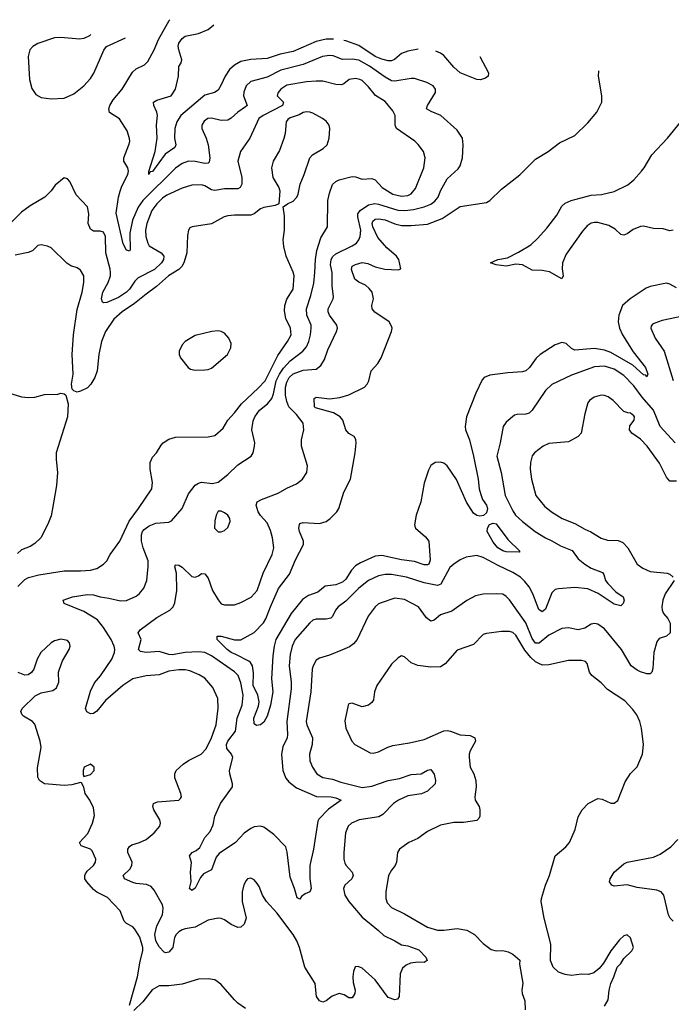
# Model space of a CAD drawing. Header units: inches. Extents: x 1834610 to 2027685, y 642842 to 774116.
# Tile 558 of 632: x 1963198 to 1967179, y 763523 to 769534. Entities that reach past the tile are written whole.
import ezdxf

# ---------------------------------------------------------------- set-up
doc = ezdxf.new("R2010")
doc.units = ezdxf.units.IN
doc.header["$MEASUREMENT"] = 0
doc.layers.add('B9766', color=7, linetype='Continuous')

msp = doc.modelspace()

# ---------------------------------------------------------------- linework, layer by layer
at = {"layer": 'B9766', "color": 5}
for points, elevation in [([(1967202.2, 766950), (1967111.2, 767051.2), (1967069.3, 767150), (1967000.7, 767230), (1966950, 767298.6), (1966890, 767361.5), (1966830, 767400.7), (1966770, 767419.9), (1966710, 767415.6), (1966570, 767364.6), (1966450, 767307.2), (1966410.3, 767270), (1966329.3, 767150.7), (1966310, 767131.2), (1966290, 767126), (1966235.1, 767124.9), (1966220.6, 767119.4), (1966170, 767077.7), (1966151.3, 767050), (1966133.5, 766950), (1966112.6, 766870), (1966138.9, 766770), (1966163.5, 766630), (1966210, 766534.9), (1966226.5, 766510), (1966270, 766471.3), (1966347.6, 766410), (1966410, 766371.7), (1966450, 766353.6), (1966502, 766322), (1966573, 766293), (1966610, 766243.6), (1966650, 766209.4), (1966690, 766186.4), (1966759, 766159), (1966767.5, 766147.5), (1966777.8, 766110), (1966791.3, 766091.3), (1966841.1, 766041.1), (1966885.5, 766010), (1966891.8, 765990), (1966884.9, 765970), (1966870, 765955.1), (1966830, 765965.3), (1966731.4, 766031.4), (1966670, 766059.1), (1966590, 766068), (1966490, 766060.3), (1966470, 766054.8), (1966450, 766035.4), (1966410, 765936.3), (1966390, 765918.9), (1966370, 765933.6), (1966332.8, 766030), (1966311.1, 766071.1), (1966284.5, 766104.5), (1966257, 766130), (1966210, 766159.9), (1966121.2, 766201.2), (1966030, 766250.5), (1965990, 766263.4), (1965926.7, 766253.3), (1965890, 766236.4), (1965850, 766209.7), (1965826.7, 766190), (1965771.5, 766088.5), (1965750, 766079.2), (1965670, 766095.9), (1965560.7, 766130), (1965470, 766147.6), (1965430, 766146.5), (1965390, 766138), (1965329.1, 766110), (1965270, 766064), (1965190, 765984), (1965143.2, 765950), (1965127.5, 765930), (1965109.4, 765890.6), (1965098.7, 765881.3), (1965070, 765873.6), (1965010, 765873.8), (1964990, 765867.4), (1964970, 765852.2), (1964882.2, 765750), (1964863, 765710), (1964850, 765659.3), (1964844.5, 765590), (1964856.4, 765490), (1964856.2, 765450), (1964829.5, 765250), (1964835.3, 765170), (1964832.6, 765150), (1964805.4, 765094.6), (1964796.8, 765050), (1964805.2, 764950), (1964824.4, 764904.4), (1964841.6, 764881.6), (1964890, 764844.2), (1965012.3, 764792.3), (1965101, 764790), (1965130, 764784.2), (1965162.4, 764770), (1965085.2, 764714.8), (1965025.8, 764654.2), (1965019.1, 764640.9), (1964993.7, 764470), (1964971.2, 764370), (1964971, 764291), (1964979.1, 764230), (1964971.3, 764210), (1964941.5, 764198.5), (1964919.5, 764180.5), (1964910, 764166), (1964892.9, 764172.9), (1964878, 764230), (1964850, 764299.3), (1964832.8, 764452.8), (1964823.6, 764483.6), (1964750, 764560.5), (1964690, 764603.6), (1964670, 764611.2), (1964630, 764605.7), (1964610, 764597.4), (1964570, 764567.4), (1964517.2, 764510), (1964416, 764444), (1964398.6, 764421.4), (1964370, 764343.5), (1964320.9, 764319), (1964303.5, 764296.5), (1964270, 764231.6), (1964250, 764217.6), (1964236.2, 764230), (1964245.6, 764270), (1964242.2, 764330), (1964248.8, 764388.8), (1964234.7, 764430), (1964251.6, 764450), (1964277.4, 764462.6), (1964299.2, 764480.8), (1964330, 764541.6), (1964361.7, 764578.3), (1964381.1, 764618.9), (1964390, 764670.8), (1964425.1, 764750), (1964497.7, 764850), (1964499.2, 764870), (1964481.8, 764930), (1964480.3, 764950), (1964499.8, 765030), (1964493.1, 765050), (1964463.9, 765083.9), (1964460.9, 765110), (1964470.4, 765130), (1964516.9, 765190), (1964526.1, 765270), (1964558.1, 765350), (1964563.2, 765410), (1964550, 765485.1), (1964533, 765530), (1964510, 765553.8), (1964370, 765650.4), (1964330, 765670.4), (1964290, 765675.9), (1964209.7, 765670.3), (1964130, 765657.6), (1964110, 765659.3), (1964050, 765678), (1963971.9, 765671.9), (1963936.3, 765676.3), (1963924.8, 765690), (1963940.9, 765750), (1963922.4, 765790), (1963933.6, 765810), (1964035.5, 765884.5), (1964115.8, 765930), (1964136.2, 765950), (1964145.8, 765974.2), (1964158.8, 766050), (1964156, 766156), (1964146.9, 766193.1), (1964150, 766206), (1964152.9, 766207.1), (1964170, 766204.2), (1964190, 766191.6), (1964250, 766134.9), (1964270, 766130.4), (1964290, 766138), (1964310, 766154), (1964330, 766150.5), (1964350, 766124.9), (1964377.2, 766050), (1964410, 765992), (1964430, 765968.9), (1964450, 765961.7), (1964510, 765962.8), (1964550, 765975.6), (1964612, 766008), (1964648.6, 766050), (1964685, 766155), (1964741.7, 766270), (1964750.9, 766310), (1964743.5, 766370), (1964730, 766416), (1964710, 766462.9), (1964670, 766506.6), (1964654.8, 766530), (1964643.5, 766570), (1964649.6, 766590), (1964675, 766605), (1964776.8, 766643.2), (1964830, 766673.6), (1964890, 766700.3), (1964925.6, 766730), (1964953.3, 766770), (1964956.9, 766810), (1964920.8, 766930), (1964920.7, 766970), (1964933.5, 767030), (1964929.8, 767070), (1964890, 767123.4), (1964842, 767170), (1964830, 767202.7), (1964822.6, 767242.6), (1964821.3, 767290), (1964830, 767322.2), (1964844.9, 767350), (1964870, 767372.4), (1964930, 767395.1), (1965010, 767400.9), (1965037, 767423), (1965059.7, 767460.3), (1965081, 767519), (1965134.3, 767630), (1965138.9, 767650), (1965135.1, 767670), (1965091.9, 767730), (1965083.7, 767750), (1965082, 767770), (1965113.1, 767830), (1965115, 767845), (1965108.2, 767908.2), (1965106.7, 767990), (1965096.8, 768036.8), (1965100.6, 768070), (1965111.3, 768088.7), (1965130, 768105.1), (1965230, 768153.2), (1965254.9, 768170), (1965270.7, 768189.3), (1965277.9, 768210), (1965281.5, 768250), (1965263.6, 768330), (1965264.5, 768350), (1965277.3, 768370), (1965330, 768403.6), (1965368.2, 768411.8), (1965390, 768408.9), (1965507.7, 768372.3), (1965551.1, 768368.9), (1965604.4, 768375.6), (1965670, 768391.3), (1965710, 768407.5), (1965734.7, 768425.3), (1965755.3, 768450), (1965770, 768490.4), (1965810, 768562.6), (1965876.3, 768623.7), (1965890, 768642), (1965903.9, 768690), (1965907.2, 768770), (1965903, 768810), (1965870, 768859.5), (1965771.2, 768950), (1965713, 768973), (1965684, 768990), (1965689.8, 769010), (1965738.7, 769090), (1965738.4, 769110), (1965723.7, 769130), (1965686, 769150), (1965610, 769174.6), (1965590, 769176.2), (1965490, 769158.7), (1965470, 769161.1), (1965430, 769183.4), (1965336.1, 769250), (1965270, 769287.4), (1965230, 769292.5), (1965170, 769291.2), (1965112.9, 769312.9), (1965090, 769316.2), (1965048.7, 769310), (1964930, 769260.7), (1964793.8, 769226.2), (1964710, 769184), (1964610, 769156.5), (1964581.8, 769130), (1964568.1, 769091.9), (1964566.4, 769070), (1964587.9, 769010), (1964578.3, 769001.7), (1964530.2, 768970), (1964490, 768933.7), (1964470, 768921.5), (1964430, 768919.3), (1964370, 768933.7), (1964346.8, 768930), (1964324.9, 768915.1), (1964310.4, 768890), (1964310.4, 768870), (1964336.9, 768810), (1964349, 768770), (1964359.7, 768690), (1964356.2, 768663.8), (1964350, 768658.3), (1964330, 768655.7), (1964270, 768667.9), (1964230.1, 768669.9), (1964190, 768656.8), (1964150, 768626.8), (1963950.6, 768430), (1963921.7, 768390), (1963887.3, 768310), (1963870.5, 768230), (1963873, 768130), (1963870, 768122), (1963850, 768127.8), (1963830, 768165.6), (1963787.2, 768352.8), (1963801.6, 768450), (1963811.9, 768488.1), (1963822.3, 768517.7), (1963859.3, 768590), (1963862.2, 768610), (1963858.9, 768630), (1963834, 768670), (1963834.3, 768690), (1963866, 768770), (1963871, 768790), (1963869.7, 768809.7), (1963855.8, 768855.8), (1963808.6, 768928.6), (1963747.4, 768967.4), (1963743.2, 768990), (1963748.4, 769010), (1963770, 769045.5), (1963824.5, 769110), (1963886.5, 769213.5), (1963910, 769234.2), (1963960.9, 769259.1), (1963980.9, 769279.1), (1964020.7, 769350), (1964046.8, 769413.2), (1964112.4, 769530), (1964116.1, 769534.2)], 540), ([(1965114.4, 769415.5), (1965070, 769414.9), (1965010, 769401.5), (1964870, 769339.9), (1964790, 769323.4), (1964710, 769298.1), (1964610, 769291.1), (1964550, 769278.1), (1964510, 769257.2), (1964480.8, 769230), (1964452.7, 769190), (1964430, 769135.6), (1964410, 769104.4), (1964389.4, 769090.6), (1964330, 769073.4), (1964182.5, 768950), (1964157.6, 768910), (1964146.6, 768870), (1964144.7, 768810), (1964152.9, 768770), (1964147, 768753), (1964086.3, 768713.7), (1964010, 768607.7), (1963995.6, 768604.4), (1963988.2, 768588.2), (1963986.7, 768606.7), (1964025, 768730), (1964037.8, 768810), (1964034.9, 768890), (1964039.9, 768950), (1964036.3, 768970), (1964017.6, 769010), (1964016.3, 769030), (1964036.4, 769043.6), (1964123.1, 769070), (1964149.9, 769110), (1964168.9, 769188.9), (1964170.8, 769249.2), (1964184.4, 769270), (1964188.9, 769290), (1964169.9, 769350), (1964166.9, 769373.1), (1964169.9, 769390), (1964190, 769419.7), (1964210, 769434.5), (1964290, 769450.8), (1964350, 769474.8), (1964384.4, 769502.3)], 520), ([(1963632.2, 769443.2), (1963625, 769435.1), (1963590, 769419.2), (1963563.9, 769416.1), (1963450, 769425.8), (1963410, 769423.9), (1963310, 769388), (1963279.1, 769370), (1963259.3, 769350), (1963250.3, 769310), (1963257.4, 769170), (1963273.5, 769113.5), (1963296.9, 769076.9), (1963330, 769059.5), (1963390, 769050.3), (1963470, 769054.4), (1963530, 769081.5), (1963589.9, 769130.1), (1963630, 769176), (1963651.7, 769208.4), (1963712.5, 769347.5), (1963729.6, 769370), (1963844.1, 769423.3)], 560), ([(1965632, 769353.9), (1965570, 769341.8), (1965530, 769327.3), (1965488.5, 769291.5), (1965470, 769283.7), (1965450, 769282.6), (1965410, 769292.8), (1965370, 769310.3), (1965270, 769376.6), (1965190, 769405.8), (1965179, 769407.8)], 520), ([(1966009.8, 769309), (1966062.6, 769210), (1966060.5, 769190), (1966043.2, 769176.8), (1966013.8, 769166.2), (1965990, 769169.7), (1965890, 769209.8), (1965850, 769244.5), (1965790, 769314.6), (1965769.6, 769330), (1965739.9, 769341.1)], 520), ([(1967210, 767896.8), (1967170, 767919.7), (1967150, 767926), (1967050, 767905.4), (1967024.7, 767895.3), (1966927.9, 767830), (1966881.8, 767790), (1966859.1, 767730), (1966854.6, 767690), (1966863.4, 767650), (1966881, 767610), (1966945.5, 767505.5), (1967021.2, 767410), (1967034.7, 767370), (1967030, 767353.2), (1967023.8, 767363.8), (1967010, 767366.8), (1966944.5, 767424.5), (1966810, 767502.8), (1966770, 767515.7), (1966710, 767527.1), (1966590, 767516.1), (1966570, 767527.6), (1966537.1, 767557.1), (1966510, 767563.5), (1966470.3, 767549.7), (1966377.1, 767490), (1966353, 767467), (1966313.1, 767410), (1966290, 767391.3), (1966270, 767384), (1966181.1, 767378.9), (1966070, 767364), (1966035.5, 767350), (1966024.5, 767335.5), (1965985.4, 767254.5), (1965926.9, 767110), (1965920.2, 767050), (1965922.6, 767030), (1965945.2, 766970), (1965970.1, 766870), (1965999.8, 766730), (1966005.9, 766670), (1966014.8, 766634.8), (1966025.8, 766605.8), (1966050.1, 766570), (1966056.4, 766550), (1966050, 766523.5), (1966032.5, 766507.5), (1966010, 766503.4), (1965990, 766506.5), (1965970, 766522), (1965927.7, 766587.7), (1965867.4, 766727.4), (1965810, 766809.8), (1965790, 766825.8), (1965770, 766833.3), (1965737.3, 766830), (1965710, 766812.6), (1965695.3, 766784.7), (1965670, 766703.7), (1965649.3, 766590), (1965620.7, 766510), (1965609.2, 766450), (1965616.1, 766430), (1965677.3, 766377.3), (1965696.9, 766350), (1965705.2, 766234.8), (1965697.6, 766210), (1965690, 766205.4), (1965670, 766205.3), (1965610, 766226.8), (1965530, 766235.9), (1965410, 766263.8), (1965370, 766258.6), (1965281, 766219), (1965250, 766200.2), (1965225.7, 766174.3), (1965190, 766117.7), (1965170, 766099.6), (1965130, 766084.4), (1965065, 766075), (1965020.1, 766039.9), (1964961.8, 766018.2), (1964925.9, 765994.1), (1964857.7, 765910), (1964763, 765750), (1964752.3, 765710), (1964744.6, 765650), (1964735.8, 765510), (1964744.4, 765430), (1964730.2, 765350.2), (1964710, 765282.7), (1964690, 765245.6), (1964670, 765229.6), (1964644.7, 765224.7), (1964630, 765235.3), (1964629, 765270), (1964656.4, 765343.6), (1964661.8, 765370), (1964654, 765410), (1964624.7, 765470), (1964626.2, 765546.2), (1964620.9, 765590), (1964608.9, 765608.9), (1964597.3, 765617.3), (1964519.5, 765659.5), (1964489.8, 765670), (1964465, 765690), (1964405.1, 765750), (1964404, 765770), (1964429.5, 765770.5), (1964510, 765747.6), (1964550, 765748.9), (1964630, 765794), (1964687.4, 765852.6), (1964703, 765876.9), (1964729.9, 765950.1), (1964779, 766061), (1964847.1, 766150), (1964883.9, 766236.1), (1964931.2, 766330), (1964931.5, 766351.5), (1964907.4, 766410), (1964903.9, 766430), (1964906.8, 766453.2), (1964910, 766458.4), (1964930, 766464.4), (1965030, 766458), (1965070, 766470.2), (1965096, 766490), (1965135.6, 766530), (1965147.6, 766550), (1965179.2, 766650), (1965218.7, 766730), (1965247.6, 766890), (1965253.6, 766950), (1965251.3, 766971.3), (1965240.9, 766990), (1965210, 767007.6), (1965191.5, 767030), (1965173.1, 767090), (1965156.8, 767110), (1965114.6, 767134.6), (1965004.7, 767164.7), (1964999.8, 767170), (1964998, 767222), (1965009.8, 767230.2), (1965090, 767219.8), (1965153.3, 767226.7), (1965210, 767244.6), (1965304.2, 767290), (1965322, 767310), (1965331.3, 767330), (1965346, 767390), (1965385.4, 767434.6), (1965407.1, 767470), (1965469.7, 767630), (1965472.9, 767650), (1965470, 767664), (1965454.7, 767690), (1965368.6, 767748.6), (1965352.2, 767770), (1965349.7, 767790), (1965359.2, 767830), (1965351.5, 767870), (1965333.3, 767893.3), (1965310, 767912.5), (1965270, 767930.9), (1965244.7, 767950), (1965224.8, 768010), (1965229.9, 768030.1), (1965250, 768040.1), (1965290.9, 768050.9), (1965326.1, 768046.1), (1965370, 768026.2), (1965429.7, 768010.3), (1965510, 768006.8), (1965527.3, 768012.7), (1965513.7, 768070), (1965500.4, 768090), (1965440.5, 768140.5), (1965385.2, 768205.2), (1965354.8, 768270), (1965351.8, 768290), (1965356.5, 768303.5), (1965370, 768316), (1965390, 768319.4), (1965430, 768311.5), (1965490, 768287.9), (1965530, 768278.7), (1965590, 768277.3), (1965690, 768285.1), (1965779.8, 768320.2), (1965890, 768393.8), (1966050, 768419.1), (1966070, 768430.3), (1966141.3, 768498.7), (1966253.2, 768586.8), (1966350, 768682.4), (1966426, 768730), (1966496.8, 768783.2), (1966590, 768828), (1966670, 768905.3), (1966725, 768970), (1966754, 769030), (1966755.5, 769070), (1966735, 769190), (1966737.1, 769222.5)], 520), ([(1967195.8, 766110), (1967141.3, 766030), (1967126.5, 765990), (1967121.7, 765950), (1967123.1, 765930), (1967131.8, 765910), (1967158.4, 765878.4), (1967172, 765850), (1967171.3, 765790), (1967150, 765771.1), (1967104.6, 765755.4), (1967090, 765736), (1967071.5, 765670), (1967067.1, 765572.9), (1967060.4, 765550), (1967050, 765540.5), (1967030, 765540.4), (1966990, 765553.8), (1966970, 765563.1), (1966934.2, 765590), (1966874.8, 765690), (1966770, 765814.5), (1966730, 765844.7), (1966710, 765848.4), (1966690, 765843.1), (1966650, 765819.8), (1966610.2, 765809.8), (1966550, 765821.6), (1966510, 765816.5), (1966430, 765776.3), (1966372.3, 765727.7), (1966350, 765728.6), (1966330, 765756.8), (1966290, 765852.3), (1966190, 765991.8), (1966170, 766013.3), (1966150, 766026.3), (1966110, 766029.7), (1966030, 766027.6), (1965983.4, 766016.6), (1965930, 765988.5), (1965837.3, 765922.7), (1965770, 765900.9), (1965730, 765867.8), (1965710, 765862.4), (1965683.2, 765883.2), (1965635.4, 765950), (1965550, 765993.6), (1965490, 766002.4), (1965406.1, 765973.9), (1965390, 765967.1), (1965370.3, 765950), (1965328, 765892), (1965259.3, 765750), (1965236.9, 765723.1), (1965213.7, 765706.3), (1965170, 765686.2), (1965090, 765654), (1965030, 765635.6), (1965010, 765623.5), (1964990.2, 765590), (1964985.6, 765570), (1964977.5, 765430), (1964948.8, 765250), (1964952.8, 765230), (1964986.5, 765150), (1964984.7, 765110), (1964969.2, 765050), (1964971.5, 765010), (1964987.1, 764970), (1965014.2, 764930), (1965050, 764907.3), (1965110, 764897.8), (1965159.2, 764879.2), (1965290, 764847.5), (1965350, 764854.1), (1965450, 764889), (1965519, 764901), (1965590, 764925.8), (1965650, 764930.3), (1965690, 764952), (1965710, 764956.4), (1965730, 764927.3), (1965739.5, 764890), (1965735.8, 764870), (1965690, 764824.8), (1965652.9, 764807.1), (1965570, 764795.7), (1965511.7, 764770), (1965481.6, 764750), (1965417.1, 764682.9), (1965392.2, 764667.8), (1965271.2, 764648.8), (1965225.7, 764630), (1965205.5, 764610), (1965189.4, 764570.6), (1965177.6, 764450), (1965178, 764410), (1965184.5, 764384.5), (1965192, 764370), (1965230.3, 764330), (1965236, 764310), (1965227, 764290), (1965184.4, 764250), (1965176, 764230), (1965185, 764190), (1965208.4, 764150), (1965290, 764055.5), (1965390, 763974.7), (1965422.6, 763942.6), (1965490, 763911.3), (1965530, 763887.2), (1965570, 763880.2), (1965636.3, 763856.3), (1965680.4, 763810), (1965687.3, 763790), (1965670, 763778.4), (1965630, 763780.4), (1965585.6, 763774.4), (1965558.7, 763761.3), (1965536.5, 763743.5), (1965523.1, 763710), (1965517.1, 763570), (1965506.4, 763553.6), (1965490, 763549.7), (1965450, 763564.4), (1965370, 763672.9), (1965290, 763743.6), (1965265.8, 763754.2), (1965247.9, 763752.1), (1965237.5, 763722.5), (1965233.7, 763690), (1965236.2, 763656.2), (1965248.5, 763610), (1965246.4, 763590), (1965230, 763562), (1965210, 763562.9), (1965181.1, 763581.1), (1965150, 763588.5), (1965106.4, 763573.6), (1965070, 763545.1), (1965050, 763536), (1965030, 763544), (1965011.8, 763571.8), (1965003.5, 763650), (1964939.8, 763750), (1964907, 763870), (1964891.9, 763910), (1964870, 763949.7), (1964770, 764082), (1964707, 764150), (1964682, 764190), (1964662, 764242), (1964650, 764261.2), (1964630, 764284), (1964610, 764293.2), (1964590, 764289), (1964582, 764278), (1964567.2, 764252.8), (1964557, 764210), (1964556.5, 764150), (1964580.9, 764050), (1964570, 764012.7), (1964550, 763994), (1964530, 763991.6), (1964490, 764011.3), (1964450, 764039.7), (1964430, 764046.3), (1964410, 764049.6), (1964350, 764036.2), (1964270, 763993.3), (1964210, 763984.6), (1964190, 763978.6), (1964170, 763966), (1964154, 763950), (1964143.2, 763930), (1964134.8, 763870), (1964110, 763842.2), (1964090, 763838.3), (1964081.6, 763841.6), (1964050, 763874.6), (1964029.2, 763910), (1964024.6, 763950), (1964036.8, 764003.2), (1964069.9, 764070), (1964074, 764110), (1964069.8, 764130), (1964020.6, 764220.6), (1964001.6, 764241.6), (1963973.7, 764253.7), (1963910, 764260.9), (1963890, 764267.2), (1963839.6, 764290), (1963835.8, 764295.8), (1963829.6, 764310), (1963871, 764349), (1963883.7, 764370), (1963884.5, 764390), (1963859.8, 764450), (1963858.7, 764470), (1963870, 764487), (1963883.4, 764496.6), (1963930, 764510.2), (1963970.6, 764529.4), (1964020.5, 764570), (1964053.6, 764610), (1964058.7, 764630), (1964054.7, 764650), (1964016.9, 764710), (1964011.5, 764730), (1964016, 764750), (1964040.1, 764759.9), (1964170, 764768.5), (1964180.9, 764779.1), (1964186, 764790), (1964182, 764810), (1964146.5, 764906.5), (1964145.6, 764930), (1964154.5, 764950), (1964197, 764990), (1964228.8, 765011.2), (1964307.3, 765050), (1964337.5, 765082.5), (1964370, 765150.4), (1964398, 765230), (1964409.8, 765330.2), (1964408, 765390), (1964377.9, 765457.9), (1964330, 765514.5), (1964295.3, 765535.3), (1964238.7, 765558.7), (1964210, 765564.9), (1964170, 765564.7), (1964110, 765556.5), (1964050, 765533.7), (1963970, 765528.7), (1963890, 765509.8), (1963827.6, 765470), (1963722.8, 765377.2), (1963670, 765313.6), (1963650, 765298.4), (1963630, 765297), (1963607.8, 765307.8), (1963599.5, 765330), (1963630, 765434.9), (1963655.2, 765484.8), (1963692.5, 765527.5), (1963761.4, 765630), (1963777.7, 765670), (1963779.8, 765690), (1963775.9, 765710), (1963756.3, 765750), (1963710, 765824.1), (1963674.5, 765870), (1963590, 765921.9), (1963469.4, 765970), (1963464.5, 765990), (1963521.2, 766010), (1963610, 766025.3), (1963650, 766023.5), (1963690, 766011.1), (1963743.4, 766003.4), (1963814.5, 765985.5), (1963850, 765988.8), (1963910, 766014.4), (1963930, 766030.4), (1963957.3, 766062.7), (1963975.1, 766110), (1963984, 766196), (1963982.7, 766230), (1963952.6, 766310), (1963943.4, 766350), (1963943, 766390), (1963948.6, 766410), (1963957.8, 766422.2), (1963990, 766444.6), (1964030, 766459.8), (1964110, 766466), (1964124.8, 766475.2), (1964190.8, 766549.2), (1964230, 766639.1), (1964270, 766693), (1964290, 766705.5), (1964310, 766710.4), (1964377, 766703), (1964410, 766710.6), (1964470, 766758), (1964530, 766815.8), (1964612.3, 766870), (1964624.5, 766890), (1964633.6, 766930), (1964635.1, 766950), (1964616, 767030), (1964624.6, 767084.6), (1964634, 767110), (1964663.1, 767150), (1964711.5, 767188.5), (1964738.3, 767221.7), (1964749.2, 767250.8), (1964766, 767330), (1964785, 767370), (1964810, 767406.9), (1964850, 767451.8), (1964928.7, 767511.3), (1964950, 767536.9), (1964964.7, 767570), (1964975.4, 767610), (1964979.9, 767650), (1964978, 767670), (1964952.6, 767730), (1964950.6, 767770), (1964977.8, 767850), (1964994.4, 767925.6), (1965002.1, 767990), (1965004.6, 768070), (1965014.3, 768125.7), (1965038.2, 768201.8), (1965079.7, 768270), (1965081.5, 768430), (1965090, 768475.5), (1965110, 768528.4), (1965130, 768546.3), (1965150, 768555.8), (1965230, 768577.4), (1965250, 768575.8), (1965290, 768560.4), (1965350, 768564.9), (1965370, 768556.4), (1965411.7, 768510), (1965478.3, 768470), (1965530, 768456.3), (1965570, 768461.9), (1965590, 768471.5), (1965616.9, 768503.1), (1965668.2, 768630), (1965675.9, 768690), (1965665, 768730), (1965632.9, 768772.9), (1965612.5, 768792.5), (1965499.7, 768870), (1965491.8, 768890), (1965492, 768950), (1965478.3, 768978.3), (1965430, 769034), (1965372.1, 769072.1), (1965330, 769124.7), (1965290, 769162.7), (1965276.2, 769170), (1965250, 769174.4), (1965211, 769170), (1965178.3, 769141.7), (1965163.9, 769136.1), (1965130, 769138.6), (1965050, 769159.4), (1965010, 769159.8), (1964950, 769155.6), (1964830, 769134), (1964793, 769110), (1964776.5, 769090), (1964770.3, 769070), (1964810.2, 769030), (1964803.5, 769010), (1964685.8, 768950), (1964659.8, 768930), (1964604.5, 768810), (1964548, 768730), (1964530.2, 768670), (1964554.4, 768570), (1964554.8, 768530), (1964545.7, 768510), (1964530, 768500.7), (1964450, 768502.4), (1964390, 768491), (1964370, 768494.7), (1964330, 768519.3), (1964310, 768526.3), (1964250, 768524.2), (1964190, 768505.9), (1964098, 768462), (1964070, 768444.9), (1964035.1, 768410), (1964006.3, 768370), (1963975, 768290), (1963967.1, 768250), (1963968.9, 768210), (1963980.2, 768170), (1963990, 768154), (1964062.8, 768110), (1964078.4, 768090), (1964077.7, 768070), (1964064.8, 768050), (1964022, 768010), (1963922.7, 767957.3), (1963902.5, 767937.5), (1963870, 767888.3), (1963850, 767869.9), (1963801.2, 767838.8), (1963730, 767808.5), (1963710, 767805.8), (1963704, 767810), (1963698.3, 767830), (1963705.3, 767870), (1963739.2, 767930), (1963752.7, 767970), (1963754, 767990), (1963751.9, 768011.9), (1963725.2, 768110), (1963721.8, 768210), (1963710, 768237.4), (1963690, 768242.6), (1963650, 768242.2), (1963630, 768255.1), (1963616.8, 768290), (1963619.8, 768350), (1963611.8, 768391.8), (1963544, 768464), (1963505.6, 768545.6), (1963490, 768562), (1963470, 768568.7), (1963415.2, 768524.8), (1963390.5, 768490), (1963352.7, 768450), (1963261.6, 768398.4), (1963210, 768358.9), (1963105.2, 768254.8)], 560), ([(1963186.3, 766073.7), (1963230, 766117.3), (1963251.7, 766128.3), (1963314.3, 766145.7), (1963470, 766170.2), (1963570, 766169.3), (1963630, 766173.8), (1963670, 766184.2), (1963710.6, 766209.4), (1963729.7, 766230), (1963750.9, 766270), (1963809.8, 766350), (1963867.2, 766472.8), (1963925, 766550), (1964004.8, 766670), (1964009, 766709), (1963995, 766790), (1963994.7, 766830), (1964010, 766863), (1964034.7, 766890), (1964063.1, 766936.9), (1964074.7, 766950), (1964110, 766973.2), (1964150, 766985.6), (1964350, 766986.7), (1964390, 766996.6), (1964440.4, 767039.6), (1964470, 767090.2), (1964510, 767133.4), (1964553.2, 767190), (1964656, 767284), (1964698.5, 767330), (1964775.7, 767484.3), (1964834.7, 767570), (1964856.2, 767610), (1964852.2, 767650), (1964824.1, 767710), (1964816.2, 767756.2), (1964818.8, 767790), (1964830, 767828.4), (1964868.7, 767890), (1964874.2, 767970), (1964870, 767992.7), (1964826.6, 768090), (1964812.8, 768150), (1964808.3, 768190), (1964816.4, 768250), (1964816.6, 768336.6), (1964808.4, 768391.6), (1964835.3, 768410), (1964870, 768425.5), (1964891.5, 768450), (1964900.5, 768470), (1964911.3, 768530), (1964936.9, 768590), (1964970, 768690.7), (1964986.6, 768710), (1965053.1, 768746.9), (1965076.9, 768770), (1965089.6, 768810), (1965092.8, 768870), (1965089.4, 768890), (1965070, 768915.1), (1965049.2, 768930), (1964990, 768963.6), (1964970, 768969.6), (1964950, 768971.6), (1964930, 768967), (1964906.4, 768953.6), (1964850, 768935.4), (1964835.4, 768924.6), (1964826.5, 768910), (1964819.6, 768840.4), (1964811.6, 768808.4), (1964784.6, 768735.4), (1964747.2, 768670), (1964736.5, 768630), (1964745.3, 768570), (1964780.7, 768510), (1964787.3, 768490), (1964782, 768410), (1964759.9, 768400.1), (1964690, 768387.8), (1964670, 768379.7), (1964631.1, 768348.9), (1964610, 768340.4), (1964510, 768341.8), (1964470, 768337.4), (1964448.2, 768330), (1964370, 768287.8), (1964252, 768270), (1964237.5, 768262.5), (1964230, 768248.7), (1964223.6, 768216.4), (1964220.2, 768110), (1964203.9, 768056.1), (1964191.1, 768030), (1964170.2, 768010), (1964106.7, 767970), (1964034.8, 767905.2), (1963970, 767859), (1963899.3, 767800.7), (1963825.1, 767750), (1963774.1, 767705.9), (1963722.7, 767630), (1963699, 767570), (1963681.1, 767490), (1963671.7, 767390), (1963656.5, 767350), (1963632.6, 767310), (1963612.8, 767287.2), (1963570, 767265.6), (1963550, 767261.2), (1963529, 767269), (1963519, 767279), (1963515.1, 767310), (1963525.6, 767370), (1963519.8, 767490), (1963527.1, 767610), (1963550, 767764), (1963579, 767870), (1963589.8, 767930), (1963589.8, 767970), (1963570, 768005.6), (1963550, 768019.7), (1963510, 768032.4), (1963487.1, 768047.1), (1963390, 768140.7), (1963367.9, 768152.1), (1963330, 768159.6), (1963310, 768156.2), (1963275.9, 768124.1), (1963250, 768112.2), (1963170, 768097.4)], 580), ([(1967190, 768248.4), (1967170, 768246.1), (1967130, 768257.9), (1967070, 768260.4), (1967010, 768274), (1966990, 768271), (1966947, 768253), (1966910, 768226.4), (1966890, 768218.2), (1966870, 768222.7), (1966835.5, 768255.5), (1966796.8, 768276.8), (1966730, 768296.3), (1966710, 768297), (1966690, 768291.6), (1966665.2, 768274.8), (1966636.5, 768243.5), (1966536.9, 768103.1), (1966515.1, 768050), (1966512.7, 768012.7), (1966517.8, 767970), (1966510, 767952.3), (1966434.7, 767994.7), (1966390, 768003.7), (1966330, 768004.8), (1966270, 768036.9), (1966230, 768042), (1966170, 768029), (1966110, 768037.6), (1966075.3, 768050), (1966119, 768070), (1966178.8, 768081.2), (1966245.6, 768114.4), (1966320.1, 768159.9), (1966362.2, 768197.8), (1966418.9, 768261.1), (1966479.6, 768340.5), (1966510, 768395.8), (1966530, 768414.9), (1966566.6, 768430), (1966690, 768462.6), (1966752.1, 768467.9), (1966830, 768484.4), (1966913.7, 768526.3), (1966950, 768555.8), (1966997.7, 768610), (1967014, 768630), (1967060.5, 768710), (1967156.3, 768810), (1967236.8, 768910)], 480), ([(1967250, 767724.6), (1967123.1, 767696.9), (1967077.7, 767682.3), (1967064.8, 767675.2), (1967056.4, 767663.6), (1967054, 767650), (1967080.3, 767590), (1967136.3, 767510), (1967190, 767330.6)], 540), ([(1963150.3, 767250.3), (1963210, 767232), (1963250, 767227.2), (1963290, 767230.3), (1963350, 767245.7), (1963431.8, 767248.2), (1963450, 767254.8), (1963471, 767251), (1963481, 767241), (1963494.8, 767190), (1963490.6, 767110), (1963422, 766890), (1963420.7, 766850), (1963430.3, 766769.7), (1963422.3, 766690), (1963399.7, 766550), (1963390, 766505.2), (1963370, 766454), (1963328.3, 766371.7), (1963290, 766337.2), (1963261.4, 766318.6), (1963210, 766297.2), (1963184.1, 766275.9)], 580), ([(1967210, 766716.9), (1967170, 766716.9), (1967150, 766740.5), (1967107.7, 766827.7), (1967031.4, 766931.4), (1966990, 766972.6), (1966938.3, 767010), (1966923.1, 767030), (1966924.8, 767055.2), (1966952.1, 767090), (1966953.7, 767110), (1966950, 767116.2), (1966930, 767133), (1966913.8, 767133.8), (1966890, 767142.7), (1966824.5, 767210), (1966792.5, 767232.5), (1966770, 767240.4), (1966750, 767241.4), (1966708, 767230), (1966679.3, 767210), (1966670, 767196), (1966650, 767128), (1966627.7, 767010), (1966610.7, 766990), (1966550, 766958), (1966430, 766946), (1966396, 766930), (1966342.8, 766890), (1966328.7, 766871.3), (1966318.7, 766830), (1966316.9, 766790), (1966324.4, 766730), (1966351.7, 766630), (1966403.9, 766563.9), (1966447.6, 766530), (1966512.6, 766490), (1966590, 766458.5), (1966650, 766423.2), (1966688, 766408), (1966750, 766369.2), (1966790, 766357.5), (1966854.4, 766354.4), (1966882.9, 766342.9), (1966912.8, 766310), (1966971, 766211), (1967004.8, 766184.8), (1967050, 766166.4), (1967154.6, 766154.6), (1967170, 766149.1), (1967191.3, 766130)], 560), ([(1963870, 763517.3), (1963919, 763690), (1963934.3, 763785.7), (1963949.9, 763850), (1963949.9, 763870), (1963932.5, 763932.5), (1963902.5, 763982.5), (1963890, 763995.6), (1963850, 764015.6), (1963835.6, 764030), (1963812.9, 764092.9), (1963734.5, 764174.5), (1963670, 764207.9), (1963650, 764223.5), (1963608.6, 764270), (1963597.1, 764290), (1963595.5, 764310), (1963600, 764320), (1963610, 764335), (1963649.7, 764370), (1963661, 764390), (1963662.7, 764410), (1963640.8, 764460.8), (1963630, 764471.2), (1963573.2, 764490), (1963564.5, 764510), (1963615, 764565), (1963642.8, 764630), (1963655.8, 764675.8), (1963650, 764722), (1963626, 764770), (1963599.3, 764810), (1963589.2, 764849.2), (1963575.3, 764875.3), (1963570, 764878), (1963516.7, 764863.3), (1963470, 764859.7), (1963350.3, 764869.7), (1963319.6, 764890), (1963308.2, 764910), (1963307.2, 764967.2), (1963328.5, 765090), (1963324.2, 765130), (1963290, 765233.3), (1963275.8, 765250), (1963222, 765282), (1963213.5, 765290), (1963205.1, 765310), (1963212.8, 765330), (1963293.5, 765406.5), (1963330, 765424.6), (1963401, 765439), (1963423.9, 765456.1), (1963437, 765490), (1963435.6, 765550), (1963440.5, 765570), (1963459.3, 765620.7), (1963500.7, 765690), (1963507, 765710), (1963502, 765730), (1963490, 765743.7), (1963450, 765753), (1963410, 765742.7), (1963391, 765730), (1963327.7, 765670), (1963305.5, 765630), (1963284.9, 765570), (1963270.4, 765549.6), (1963250, 765535.1), (1963230, 765532), (1963190, 765549.3)], 580), ([(1966770, 763511.3), (1966792.7, 763550), (1966799, 763610), (1966808.7, 763650), (1966828.7, 763690), (1966848.7, 763750), (1966870, 763772), (1966890, 763802), (1966938, 763850), (1966948, 763870), (1966928.9, 763928.9), (1966910, 763948), (1966890, 763942), (1966862.5, 763917.5), (1966810, 763849), (1966765.5, 763774.5), (1966738, 763742), (1966705.4, 763714.6), (1966674, 763706), (1966630, 763707), (1966570, 763699.5), (1966530, 763704.5), (1966490, 763719.5), (1966458, 763750), (1966440.7, 763790), (1966442.9, 763890), (1966402, 764050), (1966383.6, 764150), (1966385.6, 764170), (1966410, 764251.3), (1966434, 764310), (1966469.5, 764430), (1966535.7, 764484.3), (1966557.4, 764510), (1966591.1, 764590), (1966610, 764666.8), (1966634.5, 764710), (1966671.5, 764748.5), (1966730, 764779.1), (1966755.9, 764775.9), (1966810, 764750.8), (1966830, 764751), (1966851.7, 764768.3), (1966898, 764882), (1966930, 764931.3), (1966970, 764972), (1967002.7, 765050), (1967009.5, 765110), (1966996.3, 765210), (1966987.8, 765250), (1966968.2, 765290), (1966943.4, 765323.4), (1966895.8, 765375.8), (1966790, 765444.7), (1966750, 765485), (1966692.6, 765530), (1966679.7, 765550), (1966664.4, 765604.4), (1966655.1, 765615.1), (1966630, 765622), (1966550, 765622.2), (1966430, 765595), (1966394.5, 765594.5), (1966378.9, 765598.9), (1966350, 765613.8), (1966320.5, 765640.5), (1966284.7, 765684.7), (1966230, 765776.1), (1966210, 765792.5), (1966190, 765798.5), (1966141.8, 765798.2), (1966050, 765787.8), (1966030, 765780.7), (1965970, 765719.6), (1965870, 765685.1), (1965798.5, 765601.5), (1965770, 765583), (1965710, 765580.4), (1965630, 765591), (1965590, 765608.2), (1965550, 765643.6), (1965530, 765649.6), (1965510, 765637.6), (1965470, 765599.7), (1965379.8, 765470), (1965365.4, 765430), (1965359, 765381), (1965350, 765365.1), (1965330, 765349.6), (1965290, 765339.7), (1965230, 765360.9), (1965210, 765357.2), (1965204, 765350), (1965185.5, 765254.5), (1965191.3, 765210), (1965202.1, 765182.1), (1965226.5, 765130), (1965244.9, 765110), (1965339, 765059), (1965357.1, 765057.1), (1965390, 765064.6), (1965447.1, 765092.9), (1965477.3, 765102.7), (1965580.5, 765119.5), (1965670, 765140.2), (1965790, 765192.1), (1965810, 765194.5), (1965830, 765190.2), (1965890, 765168.7), (1965950, 765164.9), (1965978, 765150), (1965983.6, 765130), (1965950.3, 765070), (1965944.2, 765050), (1965944.2, 765030), (1965950.3, 764970), (1965973.7, 764930), (1965984.2, 764890), (1965987.2, 764850), (1965978, 764790), (1965981.1, 764770), (1966004.4, 764730), (1966008.5, 764710), (1966008.5, 764671.5), (1966002.8, 764657.2), (1965990, 764645.6), (1965910, 764633.6), (1965850, 764633.6), (1965770, 764617.2), (1965690, 764577.6), (1965630, 764536.4), (1965576.3, 764510), (1965519.1, 764470), (1965506, 764450), (1965500.4, 764390), (1965492.4, 764370), (1965470, 764342.9), (1965451.6, 764310), (1965434.4, 764210), (1965435.2, 764170), (1965443.1, 764143.1), (1965470, 764114.3), (1965550, 764075.9), (1965690, 763994), (1965750, 763976.6), (1965790, 763975.6), (1965870, 763985.4), (1965930, 763974.9), (1965977.6, 763950), (1966030, 763893.7), (1966078, 763858), (1966108.9, 763848.9), (1966150, 763852.2), (1966183.4, 763843.4), (1966210.8, 763830), (1966253, 763793), (1966251.1, 763768.9), (1966272.5, 763652.5), (1966266, 763610), (1966267.4, 763590), (1966283.8, 763543.8), (1966285.3, 763490)], 580), ([(1967190, 764030.4), (1967172.3, 764050), (1967162, 764070), (1967133.1, 764190), (1967116.2, 764210), (1967090, 764220.4), (1966970, 764235.9), (1966910, 764252.7), (1966830, 764243.8), (1966816.2, 764250), (1966802.4, 764270), (1966805.4, 764290), (1966829.7, 764330), (1966890, 764380.3), (1966910.4, 764390.3), (1967070, 764421.3), (1967110, 764440.3), (1967175.2, 764484.8), (1967218, 764530)], 560), ([(1964577.4, 763497.4), (1964530.8, 763530.8), (1964509.6, 763550), (1964427, 763647), (1964390, 763672.8), (1964350, 763678.3), (1964290, 763676.9), (1964190, 763646.3), (1964110, 763636.9), (1964050, 763636.5), (1964007.8, 763612.2), (1963950, 763538.4), (1963895.3, 763484.7)], 580)]:
    msp.add_lwpolyline(points, dxfattribs=dict(at, elevation=elevation))
for points, elevation in [([(1964410, 767634.7), (1964371.3, 767631.3), (1964270, 767606.2), (1964210, 767569.4), (1964190.4, 767549.7), (1964173.4, 767510), (1964173.4, 767490), (1964180.7, 767470), (1964227.7, 767410), (1964241.4, 767401.4), (1964270, 767394), (1964330, 767396.1), (1964350, 767398), (1964370, 767406.2), (1964467.8, 767490), (1964488.2, 767530), (1964490, 767558), (1964476.2, 767590), (1964450, 767619.5), (1964430, 767631.3)], 620), ([(1964430, 766534), (1964410, 766533.2), (1964398.4, 766510), (1964390, 766475.3), (1964388.8, 766430), (1964410, 766408), (1964430, 766407.7), (1964450, 766416.3), (1964470, 766433.4), (1964485.1, 766470), (1964482, 766490), (1964470, 766509.5), (1964450, 766523.6)], 560), ([(1966250, 766284), (1966170, 766286.3), (1966150, 766290.9), (1966119.7, 766310), (1966090, 766344.7), (1966053.6, 766410), (1966056.2, 766430), (1966068, 766452), (1966090, 766461.1), (1966110, 766456.3), (1966181.4, 766361.4), (1966253.4, 766290)], 520), ([(1963630, 764988.7), (1963592, 764970), (1963586, 764950), (1963586, 764926), (1963590, 764914), (1963630, 764926), (1963654, 764950), (1963653.2, 764970)], 580)]:
    msp.add_lwpolyline(points, close=True, dxfattribs=dict(at, elevation=elevation))

doc.saveas('drawing.dxf')
